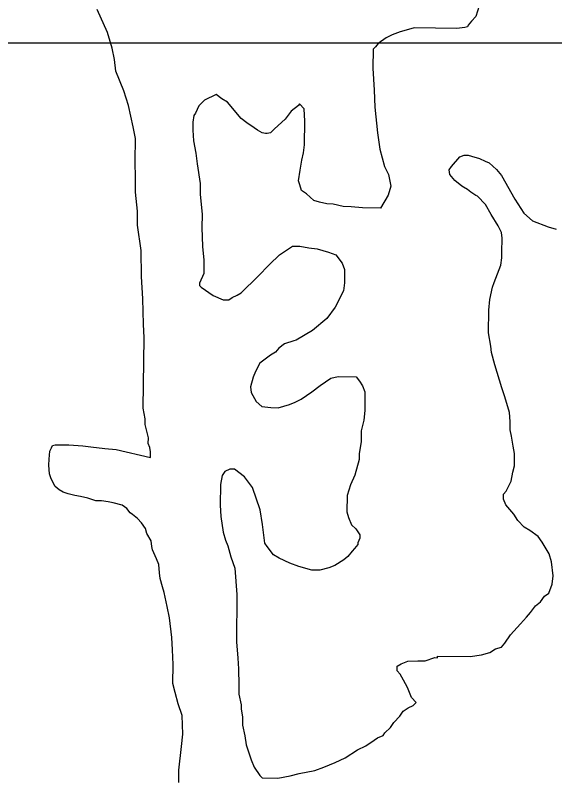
# Model space of a CAD drawing. Extents: x 3245246 to 3283090, y 806824 to 832173.
# Drawn here: x 3277132 to 3277917, y 823248 to 824364 of the extents above; entities that cross this region are included whole.
import ezdxf

# ---------------------------------------------------------------- set-up
doc = ezdxf.new("R2010")
doc.units = 0
for name, color, linetype in [('V-GRID-MAJR', 7, 'Continuous'), ('V-ROAD-CNTR', 7, 'Continuous'), ('V-SITE-VEGE', 7, 'Continuous')]:
    doc.layers.add(name, color=color, linetype=linetype)

msp = doc.modelspace()

# ---------------------------------------------------------------- linework, layer by layer
at = {"layer": 'V-GRID-MAJR'}
msp.add_spline([(3249423.5, 824337.8), (3254658.5, 824333.6), (3259893.4, 824330.1), (3265128.4, 824327.5), (3270363.4, 824325.6), (3275598.4, 824324.4), (3280833.3, 824324.1)], degree=3, dxfattribs=at)
at = {"layer": 'V-ROAD-CNTR'}
msp.add_spline([(3268555, 824466.2), (3268928.1, 824288.4), (3269383.1, 824061.9), (3269668.7, 823890.1), (3270076.6, 823640.1), (3270419.3, 823451), (3270842, 823197.9), (3271162.2, 823029.4), (3271548.3, 822792.5), (3271898.4, 822578.4), (3272236.9, 822400.3), (3272509.8, 822239.3), (3272743.9, 822091.3), (3273013.6, 821941.1), (3273341, 821721.2), (3273731.8, 821490.1), (3274189.2, 821175), (3274593.6, 820901.2), (3274916.7, 820684.3), (3275373.2, 820360), (3275676.6, 820161), (3275802.4, 820045.1), (3275896.2, 819928), (3275965.2, 819818.6), (3276015.1, 819699.5), (3276044.4, 819586.7), (3276100.5, 819413), (3276190.9, 819208.3), (3276292.5, 819051.8), (3276415.5, 818926.3), (3276568.2, 818833.9), (3276716.2, 818768.8), (3276924.8, 818729), (3277119.9, 818725), (3277260.8, 818758.2)], degree=3, dxfattribs=at)
at = {"layer": 'V-SITE-VEGE'}
for p, q in [((3277807.4, 824378.1), (3277802.4, 824362.7)), ((3277266, 824339.2), (3277251, 824372.8)), ((3277796.3, 824355.7), (3277791.5, 824349.8)), ((3277802.4, 824362.7), (3277796.3, 824355.7)), ((3277712.8, 824346.1), (3277700.9, 824342.7)), ((3277774.8, 824345.2), (3277712.8, 824346.1)), ((3277786.7, 824346.3), (3277774.8, 824345.2)), ((3277790.3, 824347.4), (3277786.7, 824346.3)), ((3277791.5, 824349.8), (3277790.3, 824347.4)), ((3277272.9, 824316.5), (3277266, 824339.2)), ((3277680.5, 824335.8), (3277672.1, 824331.2)), ((3277692.5, 824340.4), (3277680.5, 824335.8)), ((3277700.9, 824342.7), (3277692.5, 824340.4)), ((3277660.1, 824323), (3277656.4, 824318.3)), ((3277672.1, 824331.2), (3277660.1, 824323)), ((3277276.2, 824299.8), (3277272.9, 824316.5)), ((3277652.8, 824314.8), (3277652.4, 824287.4)), ((3277656.4, 824318.3), (3277652.8, 824314.8)), ((3277278.3, 824283.1), (3277276.2, 824299.8)), ((3277289.9, 824254.3), (3277278.3, 824283.1)), ((3277652.4, 824287.4), (3277654.4, 824255.2)), ((3277654.4, 824255.2), (3277655.2, 824230.2)), ((3277296.7, 824232.8), (3277289.9, 824254.3)), ((3277424.4, 824248.9), (3277407.6, 824240.8)), ((3277432.6, 824242.8), (3277424.4, 824248.9)), ((3277303.4, 824201.7), (3277296.7, 824232.8)), ((3277399.1, 824232.6), (3277394.2, 824221.9)), ((3277407.6, 824240.8), (3277399.1, 824232.6)), ((3277440.9, 824237.9), (3277432.6, 824242.8)), ((3277460.8, 824213.8), (3277440.9, 824237.9)), ((3277544.5, 824232.9), (3277533.6, 824224.7)), ((3277545.7, 824235.3), (3277544.5, 824232.9)), ((3277552.7, 824228), (3277545.7, 824235.3)), ((3277394.2, 824221.9), (3277391.8, 824218.4)), ((3277533.6, 824224.7), (3277525.1, 824212.9)), ((3277553.7, 824210.1), (3277552.7, 824228)), ((3277655.2, 824230.2), (3277659.5, 824193.2)), ((3277391.8, 824218.4), (3277390.5, 824208.8)), ((3277469.1, 824207.8), (3277460.8, 824213.8)), ((3277525.1, 824212.9), (3277509.5, 824198.9)), ((3277306.8, 824185), (3277303.4, 824201.7)), ((3277390.5, 824208.8), (3277390.3, 824196.9)), ((3277479.7, 824200.5), (3277469.1, 824207.8)), ((3277484.4, 824196.8), (3277479.7, 824200.5)), ((3277553.2, 824175.6), (3277553.7, 824210.1)), ((3277390.3, 824196.9), (3277391.3, 824181.4)), ((3277491.5, 824193.1), (3277484.4, 824196.8)), ((3277496.3, 824191.9), (3277491.5, 824193.1)), ((3277498.6, 824191.9), (3277496.3, 824191.9)), ((3277503.4, 824193), (3277498.6, 824191.9)), ((3277509.5, 824198.9), (3277503.4, 824193)), ((3277659.5, 824193.2), (3277662.7, 824169.3)), ((3277306.3, 824151.7), (3277306.8, 824185)), ((3277391.3, 824181.4), (3277394.6, 824163.5)), ((3277551.8, 824163.7), (3277553.2, 824175.6)), ((3277662.7, 824169.3), (3277669.5, 824144.2)), ((3277394.6, 824163.5), (3277396.8, 824148)), ((3277549.3, 824153), (3277551.8, 824163.7)), ((3277767.2, 824144), (3277779.3, 824158.2)), ((3277779.3, 824158.2), (3277785.3, 824160.5)), ((3277785.3, 824160.5), (3277791.2, 824160.4)), ((3277791.2, 824160.4), (3277796, 824159.1)), ((3277796, 824159.1), (3277807.8, 824155.4)), ((3277807.8, 824155.4), (3277816.1, 824151.7)), ((3277307.1, 824126.6), (3277306.3, 824151.7)), ((3277396.8, 824148), (3277401.1, 824119.4)), ((3277546.7, 824138.8), (3277549.3, 824153)), ((3277669.5, 824144.2), (3277675.3, 824132.2)), ((3277763.5, 824139.3), (3277767.2, 824144)), ((3277816.1, 824151.7), (3277822, 824149.2)), ((3277822, 824149.2), (3277832.6, 824139.5)), ((3277544.1, 824123.3), (3277546.7, 824138.8)), ((3277675.3, 824132.2), (3277678.6, 824115.5)), ((3277764.6, 824132.2), (3277763.5, 824139.3)), ((3277771.7, 824123.7), (3277764.6, 824132.2)), ((3277832.6, 824139.5), (3277839.7, 824131.1)), ((3277306.9, 824106.4), (3277307.1, 824126.6)), ((3277546.4, 824117.3), (3277544.1, 824123.3)), ((3277782.3, 824115.2), (3277771.7, 824123.7)), ((3277839.7, 824131.1), (3277859.4, 824096.3)), ((3277401.1, 824119.4), (3277400.9, 824103.9)), ((3277548.7, 824109), (3277546.4, 824117.3)), ((3277678.6, 824115.5), (3277674.9, 824102.4)), ((3277784.6, 824114), (3277782.3, 824115.2)), ((3277790.5, 824110.4), (3277784.6, 824114)), ((3277795.2, 824106.7), (3277790.5, 824110.4)), ((3277310, 824078.9), (3277306.9, 824106.4)), ((3277400.9, 824103.9), (3277404.1, 824074.1)), ((3277555.8, 824104.1), (3277548.7, 824109)), ((3277566.4, 824094.4), (3277555.8, 824104.1)), ((3277674.9, 824102.4), (3277663.9, 824083.5)), ((3277802.3, 824101.9), (3277795.2, 824106.7)), ((3277804.7, 824100.6), (3277802.3, 824101.9)), ((3277816.4, 824088.6), (3277804.7, 824100.6)), ((3277574.7, 824091.9), (3277566.4, 824094.4)), ((3277585.4, 824089.4), (3277574.7, 824091.9)), ((3277594.9, 824089.3), (3277585.4, 824089.4)), ((3277609.1, 824085.5), (3277594.9, 824089.3)), ((3277824.6, 824074.1), (3277816.4, 824088.6)), ((3277859.4, 824096.3), (3277872.2, 824075.9)), ((3277309.8, 824058.7), (3277310, 824078.9)), ((3277621, 824085.3), (3277609.1, 824085.5)), ((3277637.7, 824083.9), (3277621, 824085.3)), ((3277663.9, 824083.5), (3277637.7, 824083.9)), ((3277404.1, 824074.1), (3277403.8, 824055)), ((3277835.1, 824057.3), (3277824.6, 824074.1)), ((3277872.2, 824075.9), (3277885.2, 824065)), ((3277315.2, 824021.7), (3277309.8, 824058.7)), ((3277403.8, 824055), (3277404.6, 824027.6)), ((3277839.7, 824047.7), (3277835.1, 824057.3)), ((3277885.2, 824065), (3277907.7, 824056.3)), ((3277907.7, 824056.3), (3277919.6, 824052.6)), ((3277840.8, 824039.4), (3277839.7, 824047.7)), ((3277840.5, 824019.1), (3277840.8, 824039.4)), ((3277315.9, 823983.6), (3277315.2, 824021.7)), ((3277404.6, 824027.6), (3277406.7, 824007.3)), ((3277516.4, 824015.3), (3277535.7, 824028.1)), ((3277535.7, 824028.1), (3277546.4, 824028)), ((3277546.4, 824028), (3277559.5, 824025.4)), ((3277559.5, 824025.4), (3277571.3, 824024.1)), ((3277571.3, 824024.1), (3277588, 824019.1)), ((3277501.9, 824001.2), (3277516.4, 824015.3)), ((3277588, 824019.1), (3277598.6, 824015.4)), ((3277598.6, 824015.4), (3277608, 824003.3)), ((3277839, 824000.1), (3277840.4, 824010.8)), ((3277840.4, 824010.8), (3277840.5, 824019.1)), ((3277406.7, 824007.3), (3277406.5, 823988.3)), ((3277485, 823983.6), (3277501.9, 824001.2)), ((3277608, 824003.3), (3277611.4, 823993.7)), ((3277829.1, 823975.2), (3277839, 824000.1)), ((3277406.5, 823988.3), (3277400.3, 823974)), ((3277611.4, 823993.7), (3277611.2, 823974.7)), ((3277317.8, 823951.4), (3277315.9, 823983.6)), ((3277460.9, 823960.1), (3277485, 823983.6)), ((3277400.3, 823974), (3277400.3, 823970.5)), ((3277400.3, 823970.5), (3277402.6, 823968.1)), ((3277402.6, 823968.1), (3277420.3, 823955.9)), ((3277611.2, 823974.7), (3277609.8, 823962.8)), ((3277822.8, 823950.3), (3277826.7, 823968.1)), ((3277826.7, 823968.1), (3277829.1, 823975.2)), ((3277420.3, 823955.9), (3277434.5, 823949.7)), ((3277447.7, 823953.1), (3277454.9, 823956.6)), ((3277454.9, 823956.6), (3277460.9, 823960.1)), ((3277609.8, 823962.8), (3277597.6, 823939.1)), ((3277318.5, 823914.4), (3277317.8, 823951.4)), ((3277434.5, 823949.7), (3277442.8, 823949.6)), ((3277442.8, 823949.6), (3277447.7, 823953.1)), ((3277821.4, 823934.8), (3277822.8, 823950.3)), ((3277597.6, 823939.1), (3277585.4, 823922.6)), ((3277821, 823901.5), (3277821.4, 823934.8)), ((3277585.4, 823922.6), (3277564.9, 823905)), ((3277319.4, 823894.2), (3277318.5, 823914.4)), ((3277564.9, 823905), (3277540.9, 823891.1)), ((3277824.3, 823882.4), (3277821, 823901.5)), ((3277318, 823791.8), (3277319.4, 823894.2)), ((3277537.3, 823889.9), (3277524.1, 823885.4)), ((3277540.9, 823891.1), (3277537.3, 823889.9)), ((3277515.7, 823879.5), (3277510.9, 823873.6)), ((3277524.1, 823885.4), (3277515.7, 823879.5)), ((3277825.3, 823872.8), (3277824.3, 823882.4)), ((3277503.7, 823869), (3277494, 823862)), ((3277510.9, 823873.6), (3277503.7, 823869)), ((3277829.9, 823854.9), (3277825.3, 823872.8)), ((3277488, 823857.3), (3277481.9, 823845.5)), ((3277494, 823862), (3277488, 823857.3)), ((3277833.3, 823844.1), (3277829.9, 823854.9)), ((3277481.9, 823845.5), (3277478.2, 823837.2)), ((3277840.1, 823821.4), (3277833.3, 823844.1)), ((3277478.2, 823837.2), (3277474.4, 823822.9)), ((3277575.7, 823825.1), (3277591.3, 823835.6)), ((3277591.3, 823835.6), (3277602.1, 823837.8)), ((3277602.1, 823837.8), (3277628.3, 823837.5)), ((3277628.3, 823837.5), (3277633, 823831.4)), ((3277633, 823831.4), (3277637.6, 823824.2)), ((3277474.4, 823822.9), (3277475.5, 823814.6)), ((3277563.7, 823815.7), (3277575.7, 823825.1)), ((3277637.6, 823824.2), (3277641.1, 823815.8)), ((3277844.7, 823808.2), (3277840.1, 823821.4)), ((3277475.5, 823814.6), (3277482.5, 823801.4)), ((3277548, 823805.2), (3277563.7, 823815.7)), ((3277641.1, 823815.8), (3277640.7, 823788.4)), ((3277482.5, 823801.4), (3277490.7, 823794.1)), ((3277514.5, 823792.6), (3277531.2, 823797.1)), ((3277531.2, 823797.1), (3277539.6, 823800.6)), ((3277539.6, 823800.6), (3277548, 823805.2)), ((3277851.5, 823785.5), (3277844.7, 823808.2)), ((3277321.3, 823776.2), (3277318, 823791.8)), ((3277490.7, 823794.1), (3277503.8, 823792.7)), ((3277503.8, 823792.7), (3277514.5, 823792.6)), ((3277640.7, 823788.4), (3277639.3, 823774.2)), ((3277321.2, 823767.9), (3277321.3, 823776.2)), ((3277852.5, 823772.4), (3277851.5, 823785.5)), ((3277325.7, 823748.8), (3277321.2, 823767.9)), ((3277639.3, 823774.2), (3277635.5, 823758.7)), ((3277852.4, 823760.5), (3277852.5, 823772.4)), ((3277635.5, 823758.7), (3277635.3, 823743.2)), ((3277854.6, 823750.9), (3277852.4, 823760.5)), ((3277325.6, 823740.4), (3277325.7, 823748.8)), ((3277635.3, 823743.2), (3277632.7, 823725.4)), ((3277856.8, 823736.6), (3277854.6, 823750.9)), ((3277182.5, 823729.3), (3277184.9, 823734)), ((3277184.9, 823734), (3277186.2, 823737.6)), ((3277186.2, 823737.6), (3277189.8, 823738.7)), ((3277189.8, 823738.7), (3277210, 823738.5)), ((3277210, 823738.5), (3277230.2, 823737)), ((3277230.2, 823737), (3277242.1, 823735.6)), ((3277242.1, 823735.6), (3277262.3, 823733)), ((3277262.3, 823733), (3277279, 823731.5)), ((3277279, 823731.5), (3277328.9, 823720.1)), ((3277327.9, 823734.4), (3277325.6, 823740.4)), ((3277329, 823728.5), (3277327.9, 823734.4)), ((3277859, 823725.8), (3277856.8, 823736.6)), ((3277181.1, 823717.4), (3277182.5, 823729.3)), ((3277328.9, 823720.1), (3277329, 823728.5)), ((3277632.7, 823725.4), (3277632.6, 823717.1)), ((3277858.8, 823708), (3277859, 823725.8)), ((3277181, 823709.1), (3277181.1, 823717.4)), ((3277182, 823696), (3277181, 823709.1)), ((3277632.6, 823717.1), (3277626.3, 823694.5)), ((3277856.3, 823698.5), (3277858.8, 823708)), ((3277437, 823699.6), (3277433.3, 823693.7)), ((3277444.2, 823703), (3277437, 823699.6)), ((3277451.3, 823702.9), (3277444.2, 823703)), ((3277465.5, 823692), (3277451.3, 823702.9)), ((3277853.7, 823685.4), (3277856.3, 823698.5)), ((3277184.3, 823688.8), (3277182, 823696)), ((3277190.1, 823678), (3277184.3, 823688.8)), ((3277433.3, 823693.7), (3277430.8, 823680.6)), ((3277477.2, 823676.4), (3277465.5, 823692)), ((3277626.3, 823694.5), (3277620.2, 823680.3)), ((3277196, 823673.1), (3277190.1, 823678)), ((3277430.8, 823680.6), (3277430.3, 823650.8)), ((3277488.6, 823644), (3277477.2, 823676.4)), ((3277620.2, 823680.3), (3277615.2, 823664.9)), ((3277846.4, 823671.2), (3277853.7, 823685.4)), ((3277201.9, 823669.5), (3277196, 823673.1)), ((3277209, 823667), (3277201.9, 823669.5)), ((3277218.5, 823664.5), (3277209, 823667)), ((3277226.8, 823663.2), (3277218.5, 823664.5)), ((3277237.5, 823660.7), (3277226.8, 823663.2)), ((3277615.2, 823664.9), (3277614.8, 823641.1)), ((3277842.6, 823659.4), (3277842.7, 823666.5)), ((3277842.7, 823666.5), (3277846.4, 823671.2)), ((3277249.4, 823656.9), (3277237.5, 823660.7)), ((3277257.7, 823656.8), (3277249.4, 823656.9)), ((3277267.2, 823655.5), (3277257.7, 823656.8)), ((3277274.3, 823654.2), (3277267.2, 823655.5)), ((3277287.4, 823650.4), (3277274.3, 823654.2)), ((3277846.1, 823651), (3277842.6, 823659.4)), ((3277294.5, 823645.6), (3277287.4, 823650.4)), ((3277299.2, 823639.5), (3277294.5, 823645.6)), ((3277430.3, 823650.8), (3277431.3, 823634.1)), ((3277491.9, 823622.6), (3277488.6, 823644)), ((3277614.8, 823641.1), (3277617.1, 823632.7)), ((3277857.8, 823637.7), (3277846.1, 823651)), ((3277302.7, 823637.1), (3277299.2, 823639.5)), ((3277309.8, 823631.1), (3277302.7, 823637.1)), ((3277315.6, 823625), (3277309.8, 823631.1)), ((3277431.3, 823634.1), (3277434.6, 823611.4)), ((3277617.1, 823632.7), (3277621.7, 823621.9)), ((3277863.6, 823628.1), (3277857.8, 823637.7)), ((3277321.5, 823616.6), (3277315.6, 823625)), ((3277495.1, 823595.1), (3277491.9, 823622.6)), ((3277621.7, 823621.9), (3277627.6, 823615.9)), ((3277873, 823618.4), (3277863.6, 823628.1)), ((3277323.7, 823609.4), (3277321.5, 823616.6)), ((3277329.6, 823598.6), (3277323.7, 823609.4)), ((3277434.6, 823611.4), (3277438, 823599.5)), ((3277627.6, 823615.9), (3277633.4, 823607.5)), ((3277633.4, 823607.5), (3277633.4, 823602.7)), ((3277881.3, 823613.6), (3277873, 823618.4)), ((3277893.1, 823605), (3277881.3, 823613.6)), ((3277330.6, 823590.3), (3277329.6, 823598.6)), ((3277438, 823599.5), (3277441.4, 823591.1)), ((3277633.4, 823602.7), (3277630.9, 823595.6)), ((3277898.9, 823596.6), (3277893.1, 823605)), ((3277909.4, 823579.8), (3277898.9, 823596.6)), ((3277331.8, 823585.5), (3277330.6, 823590.3)), ((3277337.5, 823572.3), (3277331.8, 823585.5)), ((3277441.4, 823591.1), (3277446, 823575.5)), ((3277498.6, 823590.3), (3277495.1, 823595.1)), ((3277507.9, 823578.3), (3277498.6, 823590.3)), ((3277626, 823587.3), (3277622.4, 823583.8)), ((3277630.8, 823593.2), (3277626, 823587.3)), ((3277630.9, 823595.6), (3277630.8, 823593.2)), ((3277446, 823575.5), (3277451.7, 823558.8)), ((3277516.2, 823573.4), (3277507.9, 823578.3)), ((3277616.3, 823575.6), (3277610.3, 823570.9)), ((3277622.4, 823583.8), (3277616.3, 823575.6)), ((3277912.8, 823567.8), (3277909.4, 823579.8)), ((3277341, 823563.9), (3277337.5, 823572.3)), ((3277342, 823552), (3277341, 823563.9)), ((3277531.6, 823566), (3277516.2, 823573.4)), ((3277544.6, 823561.1), (3277531.6, 823566)), ((3277597.1, 823562.7), (3277588.7, 823559.3)), ((3277610.3, 823570.9), (3277597.1, 823562.7)), ((3277914.9, 823547.6), (3277912.8, 823567.8)), ((3277343.1, 823543.6), (3277342, 823552)), ((3277451.7, 823558.8), (3277454.7, 823520.6)), ((3277563.6, 823556), (3277544.6, 823561.1)), ((3277575.5, 823555.9), (3277563.6, 823556)), ((3277588.7, 823559.3), (3277575.5, 823555.9)), ((3277346.5, 823531.7), (3277343.1, 823543.6)), ((3277913.6, 823535.7), (3277914.9, 823547.6)), ((3277348.8, 823523.3), (3277346.5, 823531.7)), ((3277908.6, 823522.6), (3277913.6, 823535.7)), ((3277353.2, 823503), (3277348.8, 823523.3)), ((3277454.7, 823520.6), (3277453.8, 823451.6)), ((3277902.6, 823518), (3277908.6, 823522.6)), ((3277889.3, 823503.9), (3277896.5, 823509.7)), ((3277896.5, 823509.7), (3277902.6, 823518)), ((3277356.6, 823486.3), (3277353.2, 823503)), ((3277882, 823494.4), (3277889.3, 823503.9)), ((3277359.7, 823457.6), (3277356.6, 823486.3)), ((3277867.5, 823477.9), (3277876, 823487.4)), ((3277876, 823487.4), (3277882, 823494.4)), ((3277853, 823461.5), (3277867.5, 823477.9)), ((3277360.7, 823439.8), (3277359.7, 823457.6)), ((3277453.8, 823451.6), (3277455.8, 823427.7)), ((3277844.5, 823449.7), (3277853, 823461.5)), ((3277822.8, 823435.7), (3277831.2, 823441.5)), ((3277831.2, 823441.5), (3277839.6, 823443.8)), ((3277839.6, 823443.8), (3277844.5, 823449.7)), ((3277361.6, 823418.3), (3277360.7, 823439.8)), ((3277746.5, 823428.4), (3277746.5, 823430.8)), ((3277746.5, 823430.8), (3277794.1, 823430.1)), ((3277794.1, 823430.1), (3277810.9, 823432.3)), ((3277810.9, 823432.3), (3277822.8, 823435.7)), ((3277361.2, 823390.9), (3277361.6, 823418.3)), ((3277455.8, 823427.7), (3277456.8, 823412.2)), ((3277687.9, 823416.1), (3277693.9, 823419.6)), ((3277693.9, 823419.6), (3277703.5, 823423.1)), ((3277703.5, 823423.1), (3277717.8, 823424)), ((3277717.8, 823424), (3277728.5, 823423.9)), ((3277728.5, 823423.9), (3277742.9, 823428.5)), ((3277742.9, 823428.5), (3277746.5, 823428.4)), ((3277456.8, 823412.2), (3277457.6, 823388.4)), ((3277687.8, 823409), (3277687.9, 823416.1)), ((3277692.5, 823404.2), (3277687.8, 823409)), ((3277697.2, 823395.7), (3277692.5, 823404.2)), ((3277703, 823384.9), (3277697.2, 823395.7)), ((3277364.6, 823377.8), (3277361.2, 823390.9)), ((3277457.6, 823388.4), (3277457.5, 823375.3)), ((3277708.7, 823370.6), (3277703, 823384.9)), ((3277369.1, 823361), (3277364.6, 823377.8)), ((3277457.5, 823375.3), (3277460.8, 823359.7)), ((3277715.8, 823363.3), (3277708.7, 823370.6)), ((3277711, 823358.6), (3277715.8, 823363.3)), ((3277374.8, 823344.3), (3277369.1, 823361)), ((3277460.8, 823359.7), (3277460.7, 823353.8)), ((3277460.7, 823353.8), (3277463, 823341.8)), ((3277691.7, 823343.4), (3277696.6, 823350.5)), ((3277696.6, 823350.5), (3277703.8, 823355.2)), ((3277703.8, 823355.2), (3277711, 823358.6)), ((3277375.7, 823316.9), (3277374.8, 823344.3)), ((3277463, 823341.8), (3277462.8, 823329.9)), ((3277683.2, 823334), (3277691.7, 823343.4)), ((3277462.8, 823329.9), (3277466.1, 823314.4)), ((3277678.4, 823326.9), (3277683.2, 823334)), ((3277667.5, 823315.2), (3277669.9, 823318.7)), ((3277669.9, 823318.7), (3277678.4, 823326.9)), ((3277374.2, 823299), (3277375.7, 823316.9)), ((3277466.1, 823314.4), (3277468.3, 823301.3)), ((3277642.2, 823300), (3277654.3, 823308.2)), ((3277654.3, 823308.2), (3277659.1, 823311.7)), ((3277659.1, 823311.7), (3277667.5, 823315.2)), ((3277370.2, 823264.5), (3277374.2, 823299)), ((3277468.3, 823301.3), (3277475.2, 823279.7)), ((3277630.2, 823294.2), (3277642.2, 823300)), ((3277612.2, 823282.6), (3277630.2, 823294.2)), ((3277475.2, 823279.7), (3277479.8, 823268.9)), ((3277581.1, 823268.7), (3277597.8, 823275.6)), ((3277597.8, 823275.6), (3277612.2, 823282.6)), ((3277369.9, 823246.6), (3277370.2, 823264.5)), ((3277479.8, 823268.9), (3277488, 823256.9)), ((3277545.2, 823259.7), (3277567.9, 823264.1)), ((3277567.9, 823264.1), (3277581.1, 823268.7)), ((3277488, 823256.9), (3277491.5, 823253.3)), ((3277491.5, 823253.3), (3277514.1, 823253)), ((3277514.1, 823253), (3277532, 823256.3)), ((3277532, 823256.3), (3277545.2, 823259.7))]:
    msp.add_line(p, q, dxfattribs=at)

doc.saveas('drawing.dxf')
